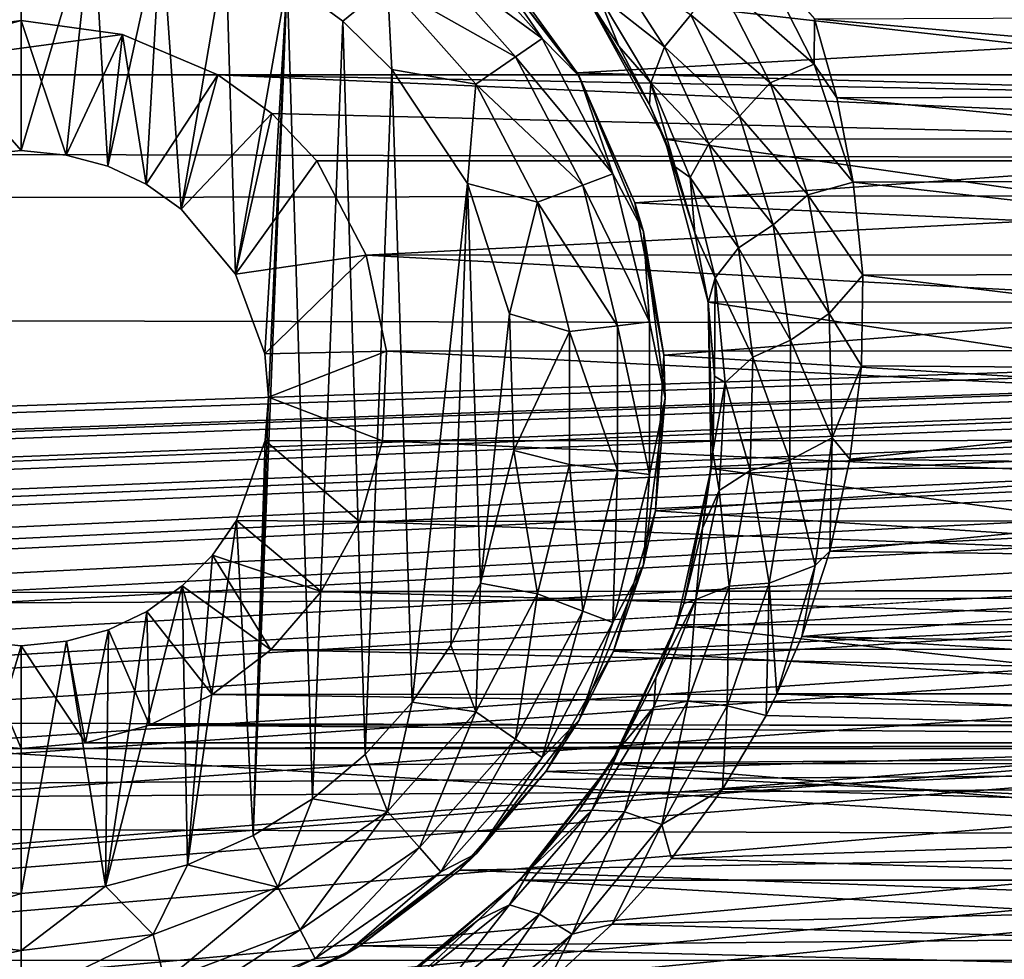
# Model space of a CAD drawing. Header units: metres. Extents: x -95 to 103, y -12 to 12.
# Tile 352 of 520: x -34.2 to -32.22, y 6.01 to 7.9. Entities that reach past the tile are written whole.
import ezdxf

# ---------------------------------------------------------------- set-up
doc = ezdxf.new("R2010")
doc.units = ezdxf.units.M
doc.layers.add('solid_P74500', color=7, linetype='CONTINUOUS')
doc.layers.add('solid_P74500_01', color=7, linetype='CONTINUOUS')

msp = doc.modelspace()

# ---------------------------------------------------------------- linework, layer by layer
at = {"layer": 'solid_P74500'}
for points in [[(-12.2, 5.05, 0.5), (-11.7, 9.776363, 0.5), (-88, 9.776363, 0.5)], [(-12.2, 5.05, 0.5), (-88, 9.776363, 0.5), (-88, 5.05, 0.5)], [(92.5, 7.752533, 9.805175), (92.5, 8.487373, 9.175829), (-94.018356, 8.209083, 9.426609)], [(92.5, 7.752533, 9.805175), (-94.018356, 8.209083, 9.426609), (-94.018356, 7.447287, 10.039319)], [(-34.200001, 8.14, -11.8), (-34.291828, 7.630482, -11.8), (-34.370331, 8.125382, -11.8)], [(-34.200001, 8.14, -11.8), (-34.200001, 7.64, -11.8), (-34.291828, 7.630482, -11.8)], [(-34.054955, 8.12864, -11.8), (-34.200001, 7.64, -11.8), (-34.200001, 8.14, -11.8)], [(-34.054955, 8.12864, -11.8), (-34.108688, 7.630527, -11.8), (-34.200001, 7.64, -11.8)], [(-34.054955, 8.12864, -11.8), (-34.024685, 7.607855, -11.8), (-34.108688, 7.630527, -11.8)], [(-34.054955, 8.12864, -11.8), (-33.917507, 8.099016, -11.8), (-34.024685, 7.607855, -11.8)], [(-33.917507, 8.099016, -11.8), (-33.947666, 7.57166, -11.8), (-34.024685, 7.607855, -11.8)], [(-33.917507, 8.099016, -11.8), (-33.876675, 7.520992, -11.8), (-33.947666, 7.57166, -11.8)], [(-33.917507, 8.099016, -11.8), (-33.787128, 8.050737, -11.8), (-33.876675, 7.520992, -11.8)], [(-33.353024, 8.096038, -11.614588), (-33.148842, 7.865563, -11.614588), (-33.396152, 8.047357, -11.712049)], [(-33.280762, 8.059238, -11.5), (-33.148842, 7.865563, -11.614588), (-33.353024, 8.096038, -11.614588)], [(-33.787128, 8.050737, -11.8), (-33.767342, 7.39014, -11.8), (-33.876675, 7.520992, -11.8)], [(-33.787128, 8.050737, -11.8), (-33.663013, 7.983215, -11.8), (-33.767342, 7.39014, -11.8)], [(-33.396152, 8.047357, -11.712049), (-33.202366, 7.828617, -11.712049), (-33.460747, 7.974443, -11.777164)], [(-33.148842, 7.865563, -11.614588), (-33.202366, 7.828617, -11.712049), (-33.396152, 8.047357, -11.712049)], [(-33.280762, 8.059238, -11.5), (-33.228165, 8.003443, -5.827108), (-33.077759, 7.79618, -6.10177)], [(-33.280762, 8.059238, -11.5), (-33.077759, 7.79618, -6.10177), (-33.074165, 7.79, -11.5)], [(-33.280762, 8.059238, -11.5), (-33.074165, 7.79, -11.5), (-33.148842, 7.865563, -11.614588)], [(-33.017941, 8.029526, -9.32572), (-32.901489, 7.849185, -9.512413), (-33.035263, 7.954477, -9.252772)], [(-33.017941, 8.029526, -9.32572), (-32.848385, 7.913625, -9.56118), (-32.901489, 7.849185, -9.512413)], [(-32.711864, 8.035035, -9.568677), (-32.599548, 7.814108, -9.754907), (-32.794556, 7.985523, -9.567693)], [(-32.711864, 8.035035, -9.568677), (-32.599243, 7.905591, -9.682542), (-32.599548, 7.814108, -9.754907)], [(-33.077759, 7.79618, -6.10177), (-33.228165, 8.003443, -5.827108), (-30.209461, 7.959397, -5.887105)], [(-33.663013, 7.983215, -11.8), (-33.708229, 7.229405, -11.8), (-33.767342, 7.39014, -11.8)], [(-33.663013, 7.983215, -11.8), (-33.731503, 6.257416, -11.8), (-33.700718, 7.142048, -11.8)], [(-33.663013, 7.983215, -11.8), (-33.611973, 6.331459, -11.8), (-33.731503, 6.257416, -11.8)], [(-33.663013, 7.983215, -11.8), (-33.700718, 7.142048, -11.8), (-33.708229, 7.229405, -11.8)], [(-33.663013, 7.983215, -11.8), (-33.550758, 7.900564, -11.8), (-33.611973, 6.331459, -11.8)], [(-33.460747, 7.974443, -11.777164), (-33.550758, 7.900564, -11.8), (-33.663013, 7.983215, -11.8)], [(-33.460747, 7.974443, -11.777164), (-33.451893, 7.80319, -11.8), (-33.550758, 7.900564, -11.8)], [(-33.460747, 7.974443, -11.777164), (-33.282532, 7.773282, -11.777164), (-33.451893, 7.80319, -11.8)], [(-33.202366, 7.828617, -11.712049), (-33.282532, 7.773282, -11.777164), (-33.460747, 7.974443, -11.777164)], [(-32.848385, 7.913625, -9.56118), (-32.794556, 7.985523, -9.567693), (-32.688114, 7.776078, -9.754655)], [(-32.599548, 7.814108, -9.754907), (-32.688114, 7.776078, -9.754655), (-32.794556, 7.985523, -9.567693)], [(-33.077759, 7.79618, -6.10177), (-30.209461, 7.959397, -5.887105), (-30.363678, 7.719777, -6.197987)], [(-32.99361, 7.85037, -9.209391), (-33.061371, 7.95457, -8.305107), (-33.064331, 7.958691, -9.092649)], [(-33.035263, 7.954477, -9.252772), (-32.99361, 7.85037, -9.209391), (-33.064331, 7.958691, -9.092649)], [(-30.498018, 7.664145, -8.573849), (-30.338186, 7.955187, -8.304517), (-33.061371, 7.95457, -8.305107)], [(-30.498018, 7.664145, -8.573849), (-33.061371, 7.95457, -8.305107), (-32.901268, 7.66248, -8.575336)], [(-32.931713, 7.732833, -9.330323), (-32.901268, 7.66248, -8.575336), (-33.061371, 7.95457, -8.305107)], [(-32.931713, 7.732833, -9.330323), (-33.061371, 7.95457, -8.305107), (-32.99361, 7.85037, -9.209391)], [(-33.035263, 7.954477, -9.252772), (-32.929165, 7.776495, -9.440274), (-32.99361, 7.85037, -9.209391)], [(-32.901489, 7.849185, -9.512413), (-32.929165, 7.776495, -9.440274), (-33.035263, 7.954477, -9.252772)], [(-32.901489, 7.849185, -9.512413), (-32.848385, 7.913625, -9.56118), (-32.750389, 7.709259, -9.751215)], [(-32.750389, 7.709259, -9.751215), (-32.848385, 7.913625, -9.56118), (-32.688114, 7.776078, -9.754655)], [(-30.797937, 7.912471, -9.676921), (-30.846972, 7.75142, -9.806401), (-32.599243, 7.905591, -9.682542)], [(-34.200001, 7.901906, -4.3), (-34.597057, 7.792304, -4.3), (-34.404331, 7.873975, -4.3)], [(-33.99567, 7.873975, -4.3), (-34.597057, 7.792304, -4.3), (-34.200001, 7.901906, -4.3)], [(-34.200001, 7.64, -11.8), (-34.200001, 7.901906, -4.3), (-34.404331, 7.873975, -4.3)], [(-34.108688, 7.630527, -11.8), (-34.200001, 7.901906, -4.3), (-34.200001, 7.64, -11.8)], [(-34.108688, 7.630527, -11.8), (-33.99567, 7.873975, -4.3), (-34.200001, 7.901906, -4.3)], [(-33.550758, 7.900564, -11.8), (-33.505363, 6.420703, -11.8), (-33.611973, 6.331459, -11.8)], [(-33.550758, 7.900564, -11.8), (-33.451893, 7.80319, -11.8), (-33.505363, 6.420703, -11.8)], [(-32.599548, 7.814108, -9.754907), (-32.599243, 7.905591, -9.682542), (-32.553913, 7.745763, -9.810869)], [(-30.846972, 7.75142, -9.806401), (-32.553913, 7.745763, -9.810869), (-32.599243, 7.905591, -9.682542)], [(-33.99567, 7.873975, -4.3), (-33.80294, 7.792304, -4.3), (-34.597057, 7.792304, -4.3)], [(-34.291828, 7.630482, -11.8), (-34.200001, 7.64, -11.8), (-34.404331, 7.873975, -4.3)], [(-34.108688, 7.630527, -11.8), (-34.024685, 7.607855, -11.8), (-33.99567, 7.873975, -4.3)], [(-34.024685, 7.607855, -11.8), (-33.947666, 7.57166, -11.8), (-33.99567, 7.873975, -4.3)], [(-33.947666, 7.57166, -11.8), (-33.80294, 7.792304, -4.3), (-33.99567, 7.873975, -4.3)], [(-33.148842, 7.865563, -11.614588), (-33.005745, 7.59292, -11.614588), (-33.202366, 7.828617, -11.712049)], [(-33.074165, 7.79, -11.5), (-33.005745, 7.59292, -11.614588), (-33.148842, 7.865563, -11.614588)], [(-32.929165, 7.776495, -9.440274), (-32.931713, 7.732833, -9.330323), (-32.99361, 7.85037, -9.209391)], [(-32.901489, 7.849185, -9.512413), (-32.812275, 7.653166, -9.702489), (-32.929165, 7.776495, -9.440274)], [(-32.901489, 7.849185, -9.512413), (-32.750389, 7.709259, -9.751215), (-32.812275, 7.653166, -9.702489)], [(-33.202366, 7.828617, -11.712049), (-33.066559, 7.569858, -11.712049), (-33.282532, 7.773282, -11.777164)], [(-33.005745, 7.59292, -11.614588), (-33.066559, 7.569858, -11.712049), (-33.202366, 7.828617, -11.712049)], [(-32.599548, 7.814108, -9.754907), (-32.520657, 7.575688, -9.942784), (-32.688114, 7.776078, -9.754655)], [(-32.599548, 7.814108, -9.754907), (-32.553913, 7.745763, -9.810869), (-32.520657, 7.575688, -9.942784)], [(-85.675003, 7.792304, -1.8), (-14.325, 7.792304, -4.2), (-14.325, 7.792304, -1.8)], [(-18.802942, 7.792304, -4.2), (-14.325, 7.792304, -4.2), (-85.675003, 7.792304, -1.8)], [(-84.20311, 5.444916, -1.8), (-85.675003, 7.792304, -1.8), (-14.325, 7.792304, -1.8)], [(-19.597059, 7.792304, -4.2), (-18.802942, 7.792304, -4.2), (-85.675003, 7.792304, -1.8)], [(-23.802942, 7.792304, -4.2), (-19.597059, 7.792304, -4.2), (-85.675003, 7.792304, -1.8)], [(-24.597059, 7.792304, -4.2), (-23.802942, 7.792304, -4.2), (-85.675003, 7.792304, -1.8)], [(-28.802942, 7.792304, -4.2), (-24.597059, 7.792304, -4.2), (-85.675003, 7.792304, -1.8)], [(-29.597059, 7.792304, -4.2), (-28.802942, 7.792304, -4.2), (-85.675003, 7.792304, -1.8)], [(-33.80294, 7.792304, -4.2), (-29.597059, 7.792304, -4.2), (-85.675003, 7.792304, -1.8)], [(-34.597057, 7.792304, -4.2), (-33.80294, 7.792304, -4.2), (-85.675003, 7.792304, -1.8)], [(-83.957001, 5.406663, -1.8), (-84.20311, 5.444916, -1.8), (-14.325, 7.792304, -1.8)], [(-83.736336, 5.295372, -1.8), (-83.957001, 5.406663, -1.8), (-14.325, 7.792304, -1.8)], [(-83.736336, 5.295372, -1.8), (-14.325, 7.792304, -1.8), (-79.20311, 5.444916, -1.8)], [(-78.957001, 5.406663, -1.8), (-79.20311, 5.444916, -1.8), (-14.325, 7.792304, -1.8)], [(-78.736336, 5.295372, -1.8), (-78.957001, 5.406663, -1.8), (-14.325, 7.792304, -1.8)], [(-78.736336, 5.295372, -1.8), (-14.325, 7.792304, -1.8), (-74.20311, 5.444916, -1.8)], [(-73.957001, 5.406663, -1.8), (-74.20311, 5.444916, -1.8), (-14.325, 7.792304, -1.8)], [(-73.736336, 5.295372, -1.8), (-73.957001, 5.406663, -1.8), (-14.325, 7.792304, -1.8)], [(-73.736336, 5.295372, -1.8), (-14.325, 7.792304, -1.8), (-69.20311, 5.444916, -1.8)], [(-68.957001, 5.406663, -1.8), (-69.20311, 5.444916, -1.8), (-14.325, 7.792304, -1.8)], [(-68.736336, 5.295372, -1.8), (-68.957001, 5.406663, -1.8), (-14.325, 7.792304, -1.8)], [(-68.736336, 5.295372, -1.8), (-14.325, 7.792304, -1.8), (-64.20311, 5.444916, -1.8)], [(-63.957005, 5.406663, -1.8), (-64.20311, 5.444916, -1.8), (-14.325, 7.792304, -1.8)], [(-63.736332, 5.295372, -1.8), (-63.957005, 5.406663, -1.8), (-14.325, 7.792304, -1.8)], [(-63.736332, 5.295372, -1.8), (-14.325, 7.792304, -1.8), (-59.20311, 5.444916, -1.8)], [(-58.957005, 5.406663, -1.8), (-59.20311, 5.444916, -1.8), (-14.325, 7.792304, -1.8)], [(-58.736332, 5.295372, -1.8), (-58.957005, 5.406663, -1.8), (-14.325, 7.792304, -1.8)], [(-58.736332, 5.295372, -1.8), (-14.325, 7.792304, -1.8), (-54.20311, 5.444916, -1.8)], [(-53.957005, 5.406663, -1.8), (-54.20311, 5.444916, -1.8), (-14.325, 7.792304, -1.8)], [(-53.736332, 5.295372, -1.8), (-53.957005, 5.406663, -1.8), (-14.325, 7.792304, -1.8)], [(-53.736332, 5.295372, -1.8), (-14.325, 7.792304, -1.8), (-49.20311, 5.444916, -1.8)], [(-48.957005, 5.406663, -1.8), (-49.20311, 5.444916, -1.8), (-14.325, 7.792304, -1.8)], [(-48.736332, 5.295372, -1.8), (-48.957005, 5.406663, -1.8), (-14.325, 7.792304, -1.8)], [(-48.560226, 5.121016, -1.8), (-48.736332, 5.295372, -1.8), (-14.325, 7.792304, -1.8)], [(-48.560226, 5.121016, -1.8), (-14.325, 7.792304, -1.8), (-44.20311, 5.444916, -1.8)], [(-43.957005, 5.406663, -1.8), (-44.20311, 5.444916, -1.8), (-14.325, 7.792304, -1.8)], [(-43.736332, 5.295372, -1.8), (-43.957005, 5.406663, -1.8), (-14.325, 7.792304, -1.8)], [(-43.560226, 5.121016, -1.8), (-43.736332, 5.295372, -1.8), (-14.325, 7.792304, -1.8)], [(-43.560226, 5.121016, -1.8), (-14.325, 7.792304, -1.8), (-39.20311, 5.444916, -1.8)], [(-38.957005, 5.406663, -1.8), (-39.20311, 5.444916, -1.8), (-14.325, 7.792304, -1.8)], [(-38.736332, 5.295372, -1.8), (-38.957005, 5.406663, -1.8), (-14.325, 7.792304, -1.8)], [(-38.560226, 5.121016, -1.8), (-38.736332, 5.295372, -1.8), (-14.325, 7.792304, -1.8)], [(-38.560226, 5.121016, -1.8), (-14.325, 7.792304, -1.8), (-34.20311, 5.444916, -1.8)], [(-34.597057, 7.792304, -4.2), (-33.80294, 7.792304, -4.3), (-33.80294, 7.792304, -4.2)], [(-34.597057, 7.792304, -4.2), (-34.597057, 7.792304, -4.3), (-33.80294, 7.792304, -4.3)], [(-33.957005, 5.406663, -1.8), (-34.20311, 5.444916, -1.8), (-14.325, 7.792304, -1.8)], [(-33.736332, 5.295372, -1.8), (-33.957005, 5.406663, -1.8), (-14.325, 7.792304, -1.8)], [(-33.947666, 7.57166, -11.8), (-33.876675, 7.520992, -11.8), (-33.80294, 7.792304, -4.3)], [(-33.876675, 7.520992, -11.8), (-33.80294, 7.792304, -4.2), (-33.80294, 7.792304, -4.3)], [(-33.876675, 7.520992, -11.8), (-33.693855, 7.714148, -4.2), (-33.80294, 7.792304, -4.2)], [(-33.693855, 7.714148, -4.2), (-29.796942, 7.619055, -4.2), (-33.80294, 7.792304, -4.2)], [(-29.706144, 7.714148, -4.2), (-33.80294, 7.792304, -4.2), (-29.796942, 7.619055, -4.2)], [(-29.706144, 7.714148, -4.2), (-29.597059, 7.792304, -4.2), (-33.80294, 7.792304, -4.2)], [(-33.560226, 5.121016, -1.8), (-33.736332, 5.295372, -1.8), (-14.325, 7.792304, -1.8)], [(-33.445496, 4.899806, -1.8), (-33.560226, 5.121016, -1.8), (-14.325, 7.792304, -1.8)], [(-33.451893, 7.80319, -11.8), (-33.411118, 6.52597, -11.8), (-33.505363, 6.420703, -11.8)], [(-33.451893, 7.80319, -11.8), (-33.298901, 7.573346, -11.8), (-33.411118, 6.52597, -11.8)], [(-33.282532, 7.773282, -11.777164), (-33.298901, 7.573346, -11.8), (-33.451893, 7.80319, -11.8)], [(-33.445496, 4.899806, -1.8), (-14.325, 7.792304, -1.8), (-29.203108, 5.444916, -1.8)], [(-32.961212, 7.534212, -6.422531), (-33.077759, 7.79618, -6.10177), (-30.363678, 7.719777, -6.197987)], [(-33.074165, 7.79, -11.5), (-33.077759, 7.79618, -6.10177), (-32.961212, 7.534212, -6.422531)], [(-33.074165, 7.79, -11.5), (-32.961212, 7.534212, -6.422531), (-32.944298, 7.476465, -11.5)], [(-33.074165, 7.79, -11.5), (-32.944298, 7.476465, -11.5), (-33.005745, 7.59292, -11.614588)], [(-33.282532, 7.773282, -11.777164), (-33.157639, 7.535316, -11.777164), (-33.298901, 7.573346, -11.8)], [(-33.066559, 7.569858, -11.712049), (-33.157639, 7.535316, -11.777164), (-33.282532, 7.773282, -11.777164)], [(-32.929165, 7.776495, -9.440274), (-32.88018, 7.606991, -9.457047), (-32.931713, 7.732833, -9.330323)], [(-32.929165, 7.776495, -9.440274), (-32.850197, 7.585193, -9.63041), (-32.88018, 7.606991, -9.457047)], [(-32.812275, 7.653166, -9.702489), (-32.850197, 7.585193, -9.63041), (-32.929165, 7.776495, -9.440274)], [(-32.750389, 7.709259, -9.751215), (-32.688114, 7.776078, -9.754655), (-32.612137, 7.550274, -9.942807)], [(-32.688114, 7.776078, -9.754655), (-32.520657, 7.575688, -9.942784), (-32.612137, 7.550274, -9.942807)], [(92.5, 6.975814, 10.372194), (92.5, 7.752533, 9.805175), (-94.018356, 7.447287, 10.039319)], [(-30.846972, 7.75142, -9.806401), (-30.878759, 7.581891, -9.938055), (-32.553913, 7.745763, -9.810869)], [(-32.88018, 7.606991, -9.457047), (-32.901268, 7.66248, -8.575336), (-32.931713, 7.732833, -9.330323)], [(-30.878759, 7.581891, -9.938055), (-32.520657, 7.575688, -9.942784), (-32.553913, 7.745763, -9.810869)], [(-33.876675, 7.520992, -11.8), (-33.767342, 7.39014, -11.8), (-33.693855, 7.714148, -4.2)], [(-33.767342, 7.39014, -11.8), (-33.603058, 7.619055, -4.2), (-33.693855, 7.714148, -4.2)], [(-33.693855, 7.714148, -4.2), (-33.603058, 7.619055, -4.2), (-29.796942, 7.619055, -4.2)], [(-32.961212, 7.534212, -6.422531), (-30.363678, 7.719777, -6.197987), (-30.469355, 7.419488, -6.554479)], [(-32.812275, 7.653166, -9.702489), (-32.750389, 7.709259, -9.751215), (-32.682583, 7.489538, -9.941881)], [(-32.682583, 7.489538, -9.941881), (-32.750389, 7.709259, -9.751215), (-32.612137, 7.550274, -9.942807)], [(-30.586351, 7.334234, -8.857709), (-30.498018, 7.664145, -8.573849), (-32.901268, 7.66248, -8.575336)], [(-30.586351, 7.334234, -8.857709), (-32.901268, 7.66248, -8.575336), (-32.813553, 7.333337, -8.858451)], [(-32.840294, 7.473468, -9.588049), (-32.813553, 7.333337, -8.858451), (-32.901268, 7.66248, -8.575336)], [(-32.840294, 7.473468, -9.588049), (-32.901268, 7.66248, -8.575336), (-32.88018, 7.606991, -9.457047)], [(-32.812275, 7.653166, -9.702489), (-32.752056, 7.443598, -9.892752), (-32.850197, 7.585193, -9.63041)], [(-32.812275, 7.653166, -9.702489), (-32.682583, 7.489538, -9.941881), (-32.752056, 7.443598, -9.892752)], [(-33.767342, 7.39014, -11.8), (-33.503391, 7.428674, -4.528224), (-33.603058, 7.619055, -4.2)], [(-29.796942, 7.619055, -4.2), (-33.603058, 7.619055, -4.2), (-33.503391, 7.428674, -4.528224)], [(-29.896559, 7.428859, -4.52792), (-29.796942, 7.619055, -4.2), (-33.503391, 7.428674, -4.528224)], [(-33.005745, 7.59292, -11.614588), (-32.93206, 7.293956, -11.614588), (-33.066559, 7.569858, -11.712049)], [(-32.944298, 7.476465, -11.5), (-32.93206, 7.293956, -11.614588), (-33.005745, 7.59292, -11.614588)], [(-32.850197, 7.585193, -9.63041), (-32.840294, 7.473468, -9.588049), (-32.88018, 7.606991, -9.457047)], [(-33.298901, 7.573346, -11.8), (-33.333118, 6.641509, -11.8), (-33.411118, 6.52597, -11.8)], [(-33.298901, 7.573346, -11.8), (-33.272678, 6.76642, -11.8), (-33.333118, 6.641509, -11.8)], [(-33.298901, 7.573346, -11.8), (-33.214642, 7.310327, -11.8), (-33.272678, 6.76642, -11.8)], [(-33.157639, 7.535316, -11.777164), (-33.214642, 7.310327, -11.8), (-33.298901, 7.573346, -11.8)], [(-33.066559, 7.569858, -11.712049), (-32.996624, 7.286117, -11.712049), (-33.157639, 7.535316, -11.777164)], [(-32.93206, 7.293956, -11.614588), (-32.996624, 7.286117, -11.712049), (-33.066559, 7.569858, -11.712049)], [(-32.850197, 7.585193, -9.63041), (-32.799587, 7.382661, -9.820079), (-32.840294, 7.473468, -9.588049)], [(-32.752056, 7.443598, -9.892752), (-32.799587, 7.382661, -9.820079), (-32.850197, 7.585193, -9.63041)], [(-32.612137, 7.550274, -9.942807), (-32.520657, 7.575688, -9.942784), (-32.501717, 7.387943, -10.08307)], [(-30.878759, 7.581891, -9.938055), (-30.894384, 7.392529, -10.079708), (-32.520657, 7.575688, -9.942784)], [(-30.894384, 7.392529, -10.079708), (-32.501717, 7.387943, -10.08307), (-32.520657, 7.575688, -9.942784)], [(-32.682583, 7.489538, -9.941881), (-32.612137, 7.550274, -9.942807), (-32.569378, 7.310532, -10.129299)], [(-32.612137, 7.550274, -9.942807), (-32.501717, 7.387943, -10.08307), (-32.569378, 7.310532, -10.129299)], [(-33.157639, 7.535316, -11.777164), (-33.093323, 7.274375, -11.777164), (-33.214642, 7.310327, -11.8)], [(-32.996624, 7.286117, -11.712049), (-33.093323, 7.274375, -11.777164), (-33.157639, 7.535316, -11.777164)], [(-32.902905, 7.226828, -6.766441), (-32.961212, 7.534212, -6.422531), (-30.469355, 7.419488, -6.554479)], [(-32.944298, 7.476465, -11.5), (-32.961212, 7.534212, -6.422531), (-32.902905, 7.226828, -6.766441)], [(-32.944298, 7.476465, -11.5), (-32.902905, 7.226828, -6.766441), (-32.900002, 7.14, -11.5)], [(-32.944298, 7.476465, -11.5), (-32.900002, 7.14, -11.5), (-32.93206, 7.293956, -11.614588)], [(-32.813297, 7.332494, -9.71944), (-32.813553, 7.333337, -8.858451), (-32.840294, 7.473468, -9.588049)], [(-32.799587, 7.382661, -9.820079), (-32.813297, 7.332494, -9.71944), (-32.840294, 7.473468, -9.588049)], [(-32.752056, 7.443598, -9.892752), (-32.682583, 7.489538, -9.941881), (-32.64769, 7.256926, -10.13025)], [(-32.64769, 7.256926, -10.13025), (-32.682583, 7.489538, -9.941881), (-32.569378, 7.310532, -10.129299)], [(92.5, 6.975814, 10.372194), (-94.018356, 7.447287, 10.039319), (-94.018356, 6.639937, 10.59062)], [(-32.752056, 7.443598, -9.892752), (-32.723167, 7.222837, -10.080328), (-32.799587, 7.382661, -9.820079)], [(-32.752056, 7.443598, -9.892752), (-32.64769, 7.256926, -10.13025), (-32.723167, 7.222837, -10.080328)], [(-33.767342, 7.39014, -11.8), (-33.708229, 7.229405, -11.8), (-33.503391, 7.428674, -4.528224)], [(-33.708229, 7.229405, -11.8), (-33.462597, 7.234941, -4.831732), (-33.503391, 7.428674, -4.528224)], [(-29.937243, 7.236759, -4.829008), (-29.896559, 7.428859, -4.52792), (-33.503391, 7.428674, -4.528224)], [(-29.937243, 7.236759, -4.829008), (-33.503391, 7.428674, -4.528224), (-33.462597, 7.234941, -4.831732)], [(-32.902905, 7.226828, -6.766441), (-30.469355, 7.419488, -6.554479), (-30.498339, 7.079858, -6.919943)], [(-30.894384, 7.392529, -10.079708), (-30.893278, 7.193082, -10.222992), (-32.501717, 7.387943, -10.08307)], [(-32.799587, 7.382661, -9.820079), (-32.800701, 7.184258, -9.852427), (-32.813297, 7.332494, -9.71944)], [(-32.799587, 7.382661, -9.820079), (-32.77914, 7.171193, -10.006481), (-32.800701, 7.184258, -9.852427)], [(-32.723167, 7.222837, -10.080328), (-32.77914, 7.171193, -10.006481), (-32.799587, 7.382661, -9.820079)], [(-32.569378, 7.310532, -10.129299), (-32.501717, 7.387943, -10.08307), (-32.504425, 7.205236, -10.21443)], [(-30.893278, 7.193082, -10.222992), (-32.504425, 7.205236, -10.21443), (-32.501717, 7.387943, -10.08307)], [(-30.592741, 6.998838, -9.125035), (-30.586351, 7.334234, -8.857709), (-32.813553, 7.333337, -8.858451)], [(-30.592741, 6.998838, -9.125035), (-32.813553, 7.333337, -8.858451), (-32.807384, 6.99762, -9.125969)], [(-32.80423, 7.031255, -9.986495), (-32.807384, 6.99762, -9.125969), (-32.813553, 7.333337, -8.858451)], [(-32.800701, 7.184258, -9.852427), (-32.813553, 7.333337, -8.858451), (-32.813297, 7.332494, -9.71944)], [(-32.80423, 7.031255, -9.986495), (-32.813553, 7.333337, -8.858451), (-32.800701, 7.184258, -9.852427)], [(-33.214642, 7.310327, -11.8), (-33.205719, 7.034285, -11.8), (-33.272678, 6.76642, -11.8)], [(-33.093323, 7.274375, -11.777164), (-33.205719, 7.034285, -11.8), (-33.214642, 7.310327, -11.8)], [(-32.93206, 7.293956, -11.614588), (-32.93206, 6.986044, -11.614588), (-32.996624, 7.286117, -11.712049)], [(-32.900002, 7.14, -11.5), (-32.93206, 6.986044, -11.614588), (-32.93206, 7.293956, -11.614588)], [(-32.64769, 7.256926, -10.13025), (-32.569378, 7.310532, -10.129299), (-32.56319, 7.059873, -10.311363)], [(-32.569378, 7.310532, -10.129299), (-32.504425, 7.205236, -10.21443), (-32.56319, 7.059873, -10.311363)], [(-33.093323, 7.274375, -11.777164), (-33.093323, 7.005625, -11.777164), (-33.205719, 7.034285, -11.8)], [(-32.996624, 7.286117, -11.712049), (-32.996624, 6.993884, -11.712049), (-33.093323, 7.274375, -11.777164)], [(-32.996624, 6.993884, -11.712049), (-33.093323, 7.005625, -11.777164), (-33.093323, 7.274375, -11.777164)], [(-32.93206, 6.986044, -11.614588), (-32.996624, 6.993884, -11.712049), (-32.996624, 7.286117, -11.712049)], [(-32.723167, 7.222837, -10.080328), (-32.64769, 7.256926, -10.13025), (-32.649021, 7.014533, -10.313454)], [(-32.649021, 7.014533, -10.313454), (-32.64769, 7.256926, -10.13025), (-32.56319, 7.059873, -10.311363)], [(-33.708229, 7.229405, -11.8), (-33.700718, 7.142048, -11.8), (-33.462597, 7.234941, -4.831732)], [(-33.700718, 7.142048, -11.8), (-33.470741, 7.053593, -5.092822), (-33.462597, 7.234941, -4.831732)], [(-29.929634, 7.055848, -5.089697), (-33.462597, 7.234941, -4.831732), (-33.470741, 7.053593, -5.092822)], [(-29.929634, 7.055848, -5.089697), (-29.937243, 7.236759, -4.829008), (-33.462597, 7.234941, -4.831732)], [(-32.920132, 6.912104, -7.087512), (-32.902905, 7.226828, -6.766441), (-30.498339, 7.079858, -6.919943)], [(-32.900002, 7.14, -11.5), (-32.902905, 7.226828, -6.766441), (-32.920132, 6.912104, -7.087512)], [(-32.723167, 7.222837, -10.080328), (-32.728493, 6.993838, -10.262398), (-32.77914, 7.171193, -10.006481)], [(-32.723167, 7.222837, -10.080328), (-32.649021, 7.014533, -10.313454), (-32.728493, 6.993838, -10.262398)], [(-32.56319, 7.059873, -10.311363), (-32.504425, 7.205236, -10.21443), (-32.527477, 7.01674, -10.344823)], [(-30.893278, 7.193082, -10.222992), (-32.527477, 7.01674, -10.344823), (-32.504425, 7.205236, -10.21443)], [(-30.893278, 7.193082, -10.222992), (-30.871647, 6.995722, -10.359048), (-32.527477, 7.01674, -10.344823)], [(-32.77914, 7.171193, -10.006481), (-32.80423, 7.031255, -9.986495), (-32.800701, 7.184258, -9.852427)], [(-32.77914, 7.171193, -10.006481), (-32.791199, 6.953621, -10.186873), (-32.80423, 7.031255, -9.986495)], [(-32.728493, 6.993838, -10.262398), (-32.791199, 6.953621, -10.186873), (-32.77914, 7.171193, -10.006481)], [(-33.731503, 6.257416, -11.8), (-33.707512, 7.05461, -11.8), (-33.700718, 7.142048, -11.8)], [(-33.700718, 7.142048, -11.8), (-33.707512, 7.05461, -11.8), (-33.470741, 7.053593, -5.092822)], [(-32.900002, 7.14, -11.5), (-32.920132, 6.912104, -7.087512), (-32.944298, 6.803535, -11.5)], [(-32.900002, 7.14, -11.5), (-32.944298, 6.803535, -11.5), (-32.93206, 6.986044, -11.614588)], [(-32.920132, 6.912104, -7.087512), (-30.498339, 7.079858, -6.919943), (-30.441576, 6.754933, -7.237463)], [(-33.707512, 7.05461, -11.8), (-33.765335, 6.893235, -11.8), (-33.517292, 6.891102, -5.310623)], [(-33.731503, 6.257416, -11.8), (-33.765335, 6.893235, -11.8), (-33.707512, 7.05461, -11.8)], [(-33.707512, 7.05461, -11.8), (-33.517292, 6.891102, -5.310623), (-33.470741, 7.053593, -5.092822)], [(-29.883789, 6.893729, -5.307212), (-33.470741, 7.053593, -5.092822), (-33.517292, 6.891102, -5.310623)], [(-29.883789, 6.893729, -5.307212), (-29.929634, 7.055848, -5.089697), (-33.470741, 7.053593, -5.092822)], [(-32.649021, 7.014533, -10.313454), (-32.56319, 7.059873, -10.311363), (-32.59737, 6.802377, -10.486115)], [(-32.56319, 7.059873, -10.311363), (-32.568153, 6.830747, -10.468567), (-32.59737, 6.802377, -10.486115)], [(-32.56319, 7.059873, -10.311363), (-32.527477, 7.01674, -10.344823), (-32.568153, 6.830747, -10.468567)], [(-33.157639, 6.744685, -11.777164), (-33.272678, 6.76642, -11.8), (-33.205719, 7.034285, -11.8)], [(-33.093323, 7.005625, -11.777164), (-33.157639, 6.744685, -11.777164), (-33.205719, 7.034285, -11.8)], [(-32.824825, 6.877517, -10.115171), (-32.807384, 6.99762, -9.125969), (-32.80423, 7.031255, -9.986495)], [(-32.791199, 6.953621, -10.186873), (-32.824825, 6.877517, -10.115171), (-32.80423, 7.031255, -9.986495)], [(-32.728493, 6.993838, -10.262398), (-32.649021, 7.014533, -10.313454), (-32.690285, 6.766607, -10.488468)], [(-32.690285, 6.766607, -10.488468), (-32.649021, 7.014533, -10.313454), (-32.59737, 6.802377, -10.486115)], [(-30.871647, 6.995722, -10.359048), (-32.568153, 6.830747, -10.468567), (-32.527477, 7.01674, -10.344823)], [(-33.066559, 6.710143, -11.712049), (-33.157639, 6.744685, -11.777164), (-33.093323, 7.005625, -11.777164)], [(-32.996624, 6.993884, -11.712049), (-33.066559, 6.710143, -11.712049), (-33.093323, 7.005625, -11.777164)], [(-33.005745, 6.687079, -11.614588), (-33.066559, 6.710143, -11.712049), (-32.996624, 6.993884, -11.712049)], [(-32.93206, 6.986044, -11.614588), (-33.005745, 6.687079, -11.614588), (-32.996624, 6.993884, -11.712049)], [(-30.523228, 6.683096, -9.358751), (-32.807384, 6.99762, -9.125969), (-32.877129, 6.682053, -9.359496)], [(-32.862862, 6.725197, -10.235952), (-32.877129, 6.682053, -9.359496), (-32.807384, 6.99762, -9.125969)], [(-32.862862, 6.725197, -10.235952), (-32.807384, 6.99762, -9.125969), (-32.824825, 6.877517, -10.115171)], [(-30.523228, 6.683096, -9.358751), (-30.592741, 6.998838, -9.125035), (-32.807384, 6.99762, -9.125969)], [(-32.728493, 6.993838, -10.262398), (-32.771286, 6.760592, -10.435995), (-32.791199, 6.953621, -10.186873)], [(-32.728493, 6.993838, -10.262398), (-32.690285, 6.766607, -10.488468), (-32.771286, 6.760592, -10.435995)], [(-30.871647, 6.995722, -10.359048), (-30.82617, 6.807505, -10.483696), (-32.568153, 6.830747, -10.468567)], [(92.5, 6.152128, 10.880493), (92.5, 6.975814, 10.372194), (-94.018356, 6.639937, 10.59062)], [(-32.944298, 6.803535, -11.5), (-33.005745, 6.687079, -11.614588), (-32.93206, 6.986044, -11.614588)], [(-32.791199, 6.953621, -10.186873), (-32.838409, 6.733699, -10.358377), (-32.824825, 6.877517, -10.115171)], [(-32.771286, 6.760592, -10.435995), (-32.838409, 6.733699, -10.358377), (-32.791199, 6.953621, -10.186873)], [(-33.004631, 6.629024, -7.352973), (-32.920132, 6.912104, -7.087512), (-30.441576, 6.754933, -7.237463)], [(-32.944298, 6.803535, -11.5), (-32.920132, 6.912104, -7.087512), (-33.004631, 6.629024, -7.352973)], [(-33.864315, 6.198026, -11.8), (-33.813557, 6.822836, -11.8), (-33.765335, 6.893235, -11.8)], [(-33.731503, 6.257416, -11.8), (-33.864315, 6.198026, -11.8), (-33.765335, 6.893235, -11.8)], [(-33.765335, 6.893235, -11.8), (-33.813557, 6.822836, -11.8), (-33.594624, 6.74956, -5.489393)], [(-33.765335, 6.893235, -11.8), (-33.594624, 6.74956, -5.489393), (-33.517292, 6.891102, -5.310623)], [(-29.807301, 6.752329, -5.485987), (-33.517292, 6.891102, -5.310623), (-33.594624, 6.74956, -5.489393)], [(-29.807301, 6.752329, -5.485987), (-29.883789, 6.893729, -5.307212), (-33.517292, 6.891102, -5.310623)], [(-32.838409, 6.733699, -10.358377), (-32.862862, 6.725197, -10.235952), (-32.824825, 6.877517, -10.115171)], [(-33.813557, 6.822836, -11.8), (-33.87468, 6.760879, -11.8), (-33.696159, 6.632159, -5.630672)], [(-33.864315, 6.198026, -11.8), (-33.87468, 6.760879, -11.8), (-33.813557, 6.822836, -11.8)], [(-33.813557, 6.822836, -11.8), (-33.696159, 6.632159, -5.630672), (-33.594624, 6.74956, -5.489393)], [(-30.82617, 6.807505, -10.483696), (-32.62426, 6.65851, -10.578953), (-32.568153, 6.830747, -10.468567)], [(-32.59737, 6.802377, -10.486115), (-32.568153, 6.830747, -10.468567), (-32.62426, 6.65851, -10.578953)], [(-32.944298, 6.803535, -11.5), (-33.004631, 6.629024, -7.352973), (-33.074165, 6.49, -11.5)], [(-32.944298, 6.803535, -11.5), (-33.074165, 6.49, -11.5), (-33.005745, 6.687079, -11.614588)], [(-32.690285, 6.766607, -10.488468), (-32.59737, 6.802377, -10.486115), (-32.674747, 6.542895, -10.650846)], [(-32.59737, 6.802377, -10.486115), (-32.62426, 6.65851, -10.578953), (-32.674747, 6.542895, -10.650846)], [(-30.82617, 6.807505, -10.483696), (-30.758585, 6.622798, -10.601346), (-32.62426, 6.65851, -10.578953)], [(-34.029671, 6.154617, -11.8), (-33.946198, 6.709256, -11.8), (-33.87468, 6.760879, -11.8)], [(-33.864315, 6.198026, -11.8), (-34.029671, 6.154617, -11.8), (-33.87468, 6.760879, -11.8)], [(-33.87468, 6.760879, -11.8), (-33.946198, 6.709256, -11.8), (-33.814137, 6.541955, -5.735227)], [(-33.87468, 6.760879, -11.8), (-33.814137, 6.541955, -5.735227), (-33.696159, 6.632159, -5.630672)], [(-33.282532, 6.506719, -11.777164), (-33.333118, 6.641509, -11.8), (-33.272678, 6.76642, -11.8)], [(-33.157639, 6.744685, -11.777164), (-33.282532, 6.506719, -11.777164), (-33.272678, 6.76642, -11.8)], [(-32.771286, 6.760592, -10.435995), (-32.775269, 6.518895, -10.652001), (-32.854851, 6.528449, -10.597903)], [(-32.771286, 6.760592, -10.435995), (-32.854851, 6.528449, -10.597903), (-32.838409, 6.733699, -10.358377)], [(-32.775269, 6.518895, -10.652001), (-32.690285, 6.766607, -10.488468), (-32.696739, 6.499281, -10.677516)], [(-32.771286, 6.760592, -10.435995), (-32.690285, 6.766607, -10.488468), (-32.775269, 6.518895, -10.652001)], [(-32.690285, 6.766607, -10.488468), (-32.674747, 6.542895, -10.650846), (-32.696739, 6.499281, -10.677516)], [(-29.706539, 6.634699, -5.627678), (-33.594624, 6.74956, -5.489393), (-33.696159, 6.632159, -5.630672)], [(-29.706539, 6.634699, -5.627678), (-29.807301, 6.752329, -5.485987), (-33.594624, 6.74956, -5.489393)], [(-33.202366, 6.451383, -11.712049), (-33.282532, 6.506719, -11.777164), (-33.157639, 6.744685, -11.777164)], [(-33.066559, 6.710143, -11.712049), (-33.202366, 6.451383, -11.712049), (-33.157639, 6.744685, -11.777164)], [(-33.004631, 6.629024, -7.352973), (-30.441576, 6.754933, -7.237463), (-30.316523, 6.474358, -7.489505)], [(-32.838409, 6.733699, -10.358377), (-32.923439, 6.516373, -10.517879), (-32.918823, 6.575562, -10.351501)], [(-32.854851, 6.528449, -10.597903), (-32.923439, 6.516373, -10.517879), (-32.838409, 6.733699, -10.358377)], [(-32.838409, 6.733699, -10.358377), (-32.918823, 6.575562, -10.351501), (-32.862862, 6.725197, -10.235952)], [(-32.918823, 6.575562, -10.351501), (-32.877129, 6.682053, -9.359496), (-32.862862, 6.725197, -10.235952)], [(-34.029671, 6.154617, -11.8), (-34.023689, 6.672484, -11.8), (-33.946198, 6.709256, -11.8)], [(-33.946198, 6.709256, -11.8), (-34.023689, 6.672484, -11.8), (-33.940701, 6.47981, -5.805347)], [(-33.946198, 6.709256, -11.8), (-33.940701, 6.47981, -5.805347), (-33.814137, 6.541955, -5.735227)], [(-33.148842, 6.414437, -11.614588), (-33.202366, 6.451383, -11.712049), (-33.066559, 6.710143, -11.712049)], [(-33.005745, 6.687079, -11.614588), (-33.148842, 6.414437, -11.614588), (-33.066559, 6.710143, -11.712049)], [(-33.074165, 6.49, -11.5), (-33.148842, 6.414437, -11.614588), (-33.005745, 6.687079, -11.614588)], [(-30.390415, 6.403175, -9.552453), (-32.877129, 6.682053, -9.359496), (-33.010273, 6.402062, -9.553198)], [(-32.990799, 6.434424, -10.457341), (-33.010273, 6.402062, -9.553198), (-32.877129, 6.682053, -9.359496)], [(-32.990799, 6.434424, -10.457341), (-32.877129, 6.682053, -9.359496), (-32.918823, 6.575562, -10.351501)], [(-30.390415, 6.403175, -9.552453), (-30.523228, 6.683096, -9.358751), (-32.877129, 6.682053, -9.359496)], [(-34.023689, 6.672484, -11.8), (-34.108173, 6.649518, -11.8), (-34.070065, 6.444089, -5.844973)], [(-34.029671, 6.154617, -11.8), (-34.108173, 6.649518, -11.8), (-34.023689, 6.672484, -11.8)], [(-34.023689, 6.672484, -11.8), (-34.070065, 6.444089, -5.844973), (-33.940701, 6.47981, -5.805347)], [(-30.722319, 6.543038, -10.650759), (-32.674747, 6.542895, -10.650846), (-32.62426, 6.65851, -10.578953)], [(-30.758585, 6.622798, -10.601346), (-30.722319, 6.543038, -10.650759), (-32.62426, 6.65851, -10.578953)], [(92.5, 6.152128, 10.880493), (-94.018356, 6.639937, 10.59062), (-94.018356, 5.791973, 11.077141)], [(-34.345043, 6.15136, -11.8), (-34.291309, 6.649474, -11.8), (-34.200001, 6.64, -11.8)], [(-34.345043, 6.15136, -11.8), (-34.200001, 6.64, -11.8), (-34.200001, 6.14, -11.8)], [(-34.291309, 6.649474, -11.8), (-34.331429, 6.444363, -5.844672), (-34.200001, 6.432491, -5.857735)], [(-34.200001, 6.64, -11.8), (-34.291309, 6.649474, -11.8), (-34.200001, 6.432491, -5.857735)], [(-34.108173, 6.649518, -11.8), (-34.200001, 6.64, -11.8), (-34.070065, 6.444089, -5.844973)], [(-34.200001, 6.14, -11.8), (-34.200001, 6.64, -11.8), (-34.108173, 6.649518, -11.8)], [(-34.029671, 6.154617, -11.8), (-34.200001, 6.14, -11.8), (-34.108173, 6.649518, -11.8)], [(-34.200001, 6.64, -11.8), (-34.200001, 6.432491, -5.857735), (-34.070065, 6.444089, -5.844973)], [(-33.282532, 6.506719, -11.777164), (-33.411118, 6.52597, -11.8), (-33.333118, 6.641509, -11.8)], [(-29.588951, 6.543865, -5.733047), (-33.696159, 6.632159, -5.630672), (-33.814137, 6.541955, -5.735227)], [(-29.588951, 6.543865, -5.733047), (-29.706539, 6.634699, -5.627678), (-33.696159, 6.632159, -5.630672)], [(-33.140911, 6.386121, -7.564914), (-33.004631, 6.629024, -7.352973), (-30.316523, 6.474358, -7.489505)], [(-33.074165, 6.49, -11.5), (-33.004631, 6.629024, -7.352973), (-33.140911, 6.386121, -7.564914)], [(-32.923439, 6.516373, -10.517879), (-32.990799, 6.434424, -10.457341), (-32.918823, 6.575562, -10.351501)], [(-29.462196, 6.480899, -5.804132), (-33.814137, 6.541955, -5.735227), (-33.940701, 6.47981, -5.805347)], [(-29.462196, 6.480899, -5.804132), (-29.588951, 6.543865, -5.733047), (-33.814137, 6.541955, -5.735227)], [(-30.672838, 6.447643, -10.708777), (-32.696739, 6.499281, -10.677516), (-32.674747, 6.542895, -10.650846)], [(-30.722319, 6.543038, -10.650759), (-30.672838, 6.447643, -10.708777), (-32.674747, 6.542895, -10.650846)], [(-33.460747, 6.305556, -11.777164), (-33.505363, 6.420703, -11.8), (-33.411118, 6.52597, -11.8)], [(-33.282532, 6.506719, -11.777164), (-33.460747, 6.305556, -11.777164), (-33.411118, 6.52597, -11.8)], [(-32.854851, 6.528449, -10.597903), (-32.907303, 6.279213, -10.800389), (-32.982048, 6.30462, -10.744555)], [(-32.854851, 6.528449, -10.597903), (-32.982048, 6.30462, -10.744555), (-32.923439, 6.516373, -10.517879)], [(-32.854851, 6.528449, -10.597903), (-32.775269, 6.518895, -10.652001), (-32.907303, 6.279213, -10.800389)], [(-32.907303, 6.279213, -10.800389), (-32.775269, 6.518895, -10.652001), (-32.784813, 6.350398, -10.766728)], [(-32.775269, 6.518895, -10.652001), (-32.696739, 6.499281, -10.677516), (-32.784813, 6.350398, -10.766728)], [(-33.396152, 6.232644, -11.712049), (-33.460747, 6.305556, -11.777164), (-33.282532, 6.506719, -11.777164)], [(-33.202366, 6.451383, -11.712049), (-33.396152, 6.232644, -11.712049), (-33.282532, 6.506719, -11.777164)], [(-32.923439, 6.516373, -10.517879), (-33.048519, 6.308198, -10.661965), (-32.990799, 6.434424, -10.457341)], [(-32.982048, 6.30462, -10.744555), (-33.048519, 6.308198, -10.661965), (-32.923439, 6.516373, -10.517879)], [(-30.672838, 6.447643, -10.708777), (-32.784813, 6.350398, -10.766728), (-32.696739, 6.499281, -10.677516)], [(-29.33143, 6.444363, -5.844672), (-33.940701, 6.47981, -5.805347), (-34.070065, 6.444089, -5.844973)], [(-29.33143, 6.444363, -5.844672), (-29.462196, 6.480899, -5.804132), (-33.940701, 6.47981, -5.805347)], [(-33.074165, 6.49, -11.5), (-33.140911, 6.386121, -7.564914), (-33.280762, 6.220761, -11.5)], [(-33.074165, 6.49, -11.5), (-33.280762, 6.220761, -11.5), (-33.148842, 6.414437, -11.614588)], [(-33.140911, 6.386121, -7.564914), (-30.316523, 6.474358, -7.489505), (-30.141521, 6.243505, -7.68301)], [(-34.200001, 6.432491, -5.857735), (-34.331429, 6.444363, -5.844672), (-39.200001, 6.432491, -5.857735)], [(-29.33143, 6.444363, -5.844672), (-34.070065, 6.444089, -5.844973), (-34.200001, 6.432491, -5.857735)], [(-29.200001, 6.432491, -5.857735), (-29.33143, 6.444363, -5.844672), (-34.200001, 6.432491, -5.857735)], [(-33.353024, 6.183962, -11.614588), (-33.396152, 6.232644, -11.712049), (-33.202366, 6.451383, -11.712049)], [(-33.148842, 6.414437, -11.614588), (-33.353024, 6.183962, -11.614588), (-33.202366, 6.451383, -11.712049)], [(-30.672838, 6.447643, -10.708777), (-30.57091, 6.286667, -10.804065), (-32.784813, 6.350398, -10.766728)], [(-19.200001, 6.432491, -5.857735), (-85.675003, 6.005326, -6.294441), (-14.325, 6.005424, -6.294348)], [(-34.200001, 6.432491, -5.857735), (-39.200001, 6.432491, -5.857735), (-85.675003, 6.005326, -6.294441)], [(-29.200001, 6.432491, -5.857735), (-34.200001, 6.432491, -5.857735), (-85.675003, 6.005326, -6.294441)], [(-24.200001, 6.432491, -5.857735), (-29.200001, 6.432491, -5.857735), (-85.675003, 6.005326, -6.294441)], [(-19.200001, 6.432491, -5.857735), (-24.200001, 6.432491, -5.857735), (-85.675003, 6.005326, -6.294441)], [(-33.460747, 6.305556, -11.777164), (-33.611973, 6.331459, -11.8), (-33.505363, 6.420703, -11.8)], [(-33.075401, 6.306167, -10.549652), (-33.010273, 6.402062, -9.553198), (-32.990799, 6.434424, -10.457341)], [(-33.048519, 6.308198, -10.661965), (-33.075401, 6.306167, -10.549652), (-32.990799, 6.434424, -10.457341)], [(-33.280762, 6.220761, -11.5), (-33.353024, 6.183962, -11.614588), (-33.148842, 6.414437, -11.614588)], [(-30.20698, 6.167262, -9.706435), (-33.010273, 6.402062, -9.553198), (-33.193439, 6.16685, -9.706697)], [(-33.171162, 6.190532, -10.629889), (-33.193439, 6.16685, -9.706697), (-33.010273, 6.402062, -9.553198)], [(-33.171162, 6.190532, -10.629889), (-33.010273, 6.402062, -9.553198), (-33.075401, 6.306167, -10.549652)], [(-30.20698, 6.167262, -9.706435), (-30.390415, 6.403175, -9.552453), (-33.010273, 6.402062, -9.553198)], [(-33.315552, 6.187242, -7.728406), (-33.140911, 6.386121, -7.564914), (-30.141521, 6.243505, -7.68301)], [(-33.280762, 6.220761, -11.5), (-33.140911, 6.386121, -7.564914), (-33.315552, 6.187242, -7.728406)], [(-32.907303, 6.279213, -10.800389), (-32.784813, 6.350398, -10.766728), (-32.887218, 6.210558, -10.847994)], [(-30.57091, 6.286667, -10.804065), (-32.887218, 6.210558, -10.847994), (-32.784813, 6.350398, -10.766728)], [(-33.681923, 6.152889, -11.777164), (-33.731503, 6.257416, -11.8), (-33.611973, 6.331459, -11.8)], [(-33.460747, 6.305556, -11.777164), (-33.681923, 6.152889, -11.777164), (-33.611973, 6.331459, -11.8)], [(-33.636654, 6.066637, -11.712049), (-33.681923, 6.152889, -11.777164), (-33.460747, 6.305556, -11.777164)], [(-33.396152, 6.232644, -11.712049), (-33.636654, 6.066637, -11.712049), (-33.460747, 6.305556, -11.777164)], [(-33.048519, 6.308198, -10.661965), (-33.214214, 6.117478, -10.786961), (-33.171162, 6.190532, -10.629889)], [(-33.153866, 6.09837, -10.872088), (-33.214214, 6.117478, -10.786961), (-33.048519, 6.308198, -10.661965)], [(-33.048519, 6.308198, -10.661965), (-33.171162, 6.190532, -10.629889), (-33.075401, 6.306167, -10.549652)], [(-32.982048, 6.30462, -10.744555), (-33.153866, 6.09837, -10.872088), (-33.048519, 6.308198, -10.661965)], [(-32.982048, 6.30462, -10.744555), (-33.087662, 6.057676, -10.929638), (-33.153866, 6.09837, -10.872088)], [(-32.982048, 6.30462, -10.744555), (-32.907303, 6.279213, -10.800389), (-33.087662, 6.057676, -10.929638)], [(-33.087662, 6.057676, -10.929638), (-32.907303, 6.279213, -10.800389), (-33.00695, 6.077981, -10.922827)], [(-32.907303, 6.279213, -10.800389), (-32.887218, 6.210558, -10.847994), (-33.00695, 6.077981, -10.922827)], [(-30.57091, 6.286667, -10.804065), (-30.4499, 6.137165, -10.889684), (-32.887218, 6.210558, -10.847994)], [(-33.681923, 6.152889, -11.777164), (-33.864315, 6.198026, -11.8), (-33.731503, 6.257416, -11.8)], [(-33.315552, 6.187242, -7.728406), (-30.141521, 6.243505, -7.68301), (-29.931425, 6.065162, -7.824565)], [(-33.60643, 6.009048, -11.614588), (-33.636654, 6.066637, -11.712049), (-33.396152, 6.232644, -11.712049)], [(-33.353024, 6.183962, -11.614588), (-33.60643, 6.009048, -11.614588), (-33.396152, 6.232644, -11.712049)], [(-33.280762, 6.220761, -11.5), (-33.516594, 6.034126, -7.848543), (-33.549999, 6.014167, -11.5)], [(-33.280762, 6.220761, -11.5), (-33.549999, 6.014167, -11.5), (-33.353024, 6.183962, -11.614588)], [(-33.280762, 6.220761, -11.5), (-33.315552, 6.187242, -7.728406), (-33.516594, 6.034126, -7.848543)], [(-30.4499, 6.137165, -10.889684), (-33.00695, 6.077981, -10.922827), (-32.887218, 6.210558, -10.847994)], [(-33.933208, 6.057589, -11.777164), (-34.029671, 6.154617, -11.8), (-33.864315, 6.198026, -11.8)], [(-33.681923, 6.152889, -11.777164), (-33.933208, 6.057589, -11.777164), (-33.864315, 6.198026, -11.8)], [(-33.549999, 6.014167, -11.5), (-33.60643, 6.009048, -11.614588), (-33.353024, 6.183962, -11.614588)], [(-33.516594, 6.034126, -7.848543), (-33.315552, 6.187242, -7.728406), (-29.931425, 6.065162, -7.824565)], [(-33.277184, 6.087188, -10.699494), (-33.193439, 6.16685, -9.706697), (-33.171162, 6.190532, -10.629889)], [(-33.214214, 6.117478, -10.786961), (-33.277184, 6.087188, -10.699494), (-33.171162, 6.190532, -10.629889)], [(-29.985966, 5.981413, -9.822051), (-33.193439, 6.16685, -9.706697), (-33.414433, 5.981127, -9.822226)], [(-33.392708, 5.996201, -10.759497), (-33.414433, 5.981127, -9.822226), (-33.193439, 6.16685, -9.706697)], [(-33.392708, 5.996201, -10.759497), (-33.193439, 6.16685, -9.706697), (-33.277184, 6.087188, -10.699494)], [(-29.985966, 5.981413, -9.822051), (-30.20698, 6.167262, -9.706435), (-33.193439, 6.16685, -9.706697)], [(92.5, 5.292573, 11.32415), (92.5, 6.152128, 10.880493), (-94.018356, 5.791973, 11.077141)], [(-34.345043, 6.15136, -11.8), (-34.200001, 6.14, -11.8), (-34.466789, 6.057589, -11.777164)], [(-34.200001, 6.14, -11.8), (-34.200001, 6.025195, -11.777164), (-34.466789, 6.057589, -11.777164)], [(-34.029671, 6.154617, -11.8), (-34.200001, 6.025195, -11.777164), (-34.200001, 6.14, -11.8)], [(-33.933208, 6.057589, -11.777164), (-34.200001, 6.025195, -11.777164), (-34.029671, 6.154617, -11.8)], [(-33.909897, 5.963009, -11.712049), (-33.933208, 6.057589, -11.777164), (-33.681923, 6.152889, -11.777164)], [(-33.636654, 6.066637, -11.712049), (-33.909897, 5.963009, -11.712049), (-33.681923, 6.152889, -11.777164)], [(-30.4499, 6.137165, -10.889684), (-30.315685, 6.002634, -10.964415), (-33.00695, 6.077981, -10.922827)], [(-33.214214, 6.117478, -10.786961), (-33.419079, 5.95398, -10.889031), (-33.277184, 6.087188, -10.699494)], [(-33.369053, 5.920702, -10.976445), (-33.419079, 5.95398, -10.889031), (-33.214214, 6.117478, -10.786961)], [(-33.153866, 6.09837, -10.872088), (-33.369053, 5.920702, -10.976445), (-33.214214, 6.117478, -10.786961)], [(-33.419079, 5.95398, -10.889031), (-33.392708, 5.996201, -10.759497), (-33.277184, 6.087188, -10.699494)], [(-33.153866, 6.09837, -10.872088), (-33.315182, 5.866352, -11.035541), (-33.369053, 5.920702, -10.976445)], [(-33.153866, 6.09837, -10.872088), (-33.087662, 6.057676, -10.929638), (-33.315182, 5.866352, -11.035541)], [(-33.894333, 5.899861, -11.614588), (-33.909897, 5.963009, -11.712049), (-33.636654, 6.066637, -11.712049)], [(-33.60643, 6.009048, -11.614588), (-33.894333, 5.899861, -11.614588), (-33.636654, 6.066637, -11.712049)], [(-33.516594, 6.034126, -7.848543), (-29.931425, 6.065162, -7.824565), (-29.699003, 5.939589, -7.920308)], [(-30.315685, 6.002634, -10.964415), (-33.139339, 5.956829, -10.989367), (-33.00695, 6.077981, -10.922827)], [(-33.087662, 6.057676, -10.929638), (-33.00695, 6.077981, -10.922827), (-33.139339, 5.956829, -10.989367)], [(-34.490101, 5.963009, -11.712049), (-34.466789, 6.057589, -11.777164), (-34.200001, 6.025195, -11.777164)], [(-33.933208, 6.057589, -11.777164), (-34.200001, 5.927784, -11.712049), (-34.200001, 6.025195, -11.777164)], [(-33.909897, 5.963009, -11.712049), (-34.200001, 5.927784, -11.712049), (-33.933208, 6.057589, -11.777164)], [(-33.315182, 5.866352, -11.035541), (-33.087662, 6.057676, -10.929638), (-33.277027, 5.852796, -11.045125)], [(-33.087662, 6.057676, -10.929638), (-33.139339, 5.956829, -10.989367), (-33.277027, 5.852796, -11.045125)], [(-34.490101, 5.963009, -11.712049), (-34.200001, 6.025195, -11.777164), (-34.200001, 5.927784, -11.712049)], [(-33.735298, 5.925894, -7.930546), (-33.516594, 6.034126, -7.848543), (-29.699003, 5.939589, -7.920308)], [(-33.549999, 6.014167, -11.5), (-33.516594, 6.034126, -7.848543), (-33.735298, 5.925894, -7.930546)], [(-33.863537, 5.884296, -11.5), (-33.894333, 5.899861, -11.614588), (-33.60643, 6.009048, -11.614588)], [(-33.549999, 6.014167, -11.5), (-33.735298, 5.925894, -7.930546), (-33.863537, 5.884296, -11.5)], [(-33.549999, 6.014167, -11.5), (-33.863537, 5.884296, -11.5), (-33.60643, 6.009048, -11.614588)]]:
    msp.add_3dface(points, dxfattribs=at)
at = {"layer": 'solid_P74500_01'}
for points in [[(-92.5, 7.788958, 8.459974), (-92.5, 8.940191, 7.233159), (92.5, 8.572252, 7.665731)], [(-92.5, 7.788958, 8.459974), (92.5, 8.572252, 7.665731), (92.5, 7.29035, 8.893468)], [(-92.5, 6.467994, 9.508519), (-92.5, 7.788958, 8.459974), (92.5, 7.29035, 8.893468)], [(-92.5, 6.467994, 9.508519), (92.5, 7.29035, 8.893468), (92.5, 5.836015, 9.908373)], [(-92.5, 5.004237, 10.35396), (-92.5, 6.467994, 9.508519), (92.5, 5.836015, 9.908373)]]:
    msp.add_3dface(points, dxfattribs=at)

doc.saveas('drawing.dxf')
